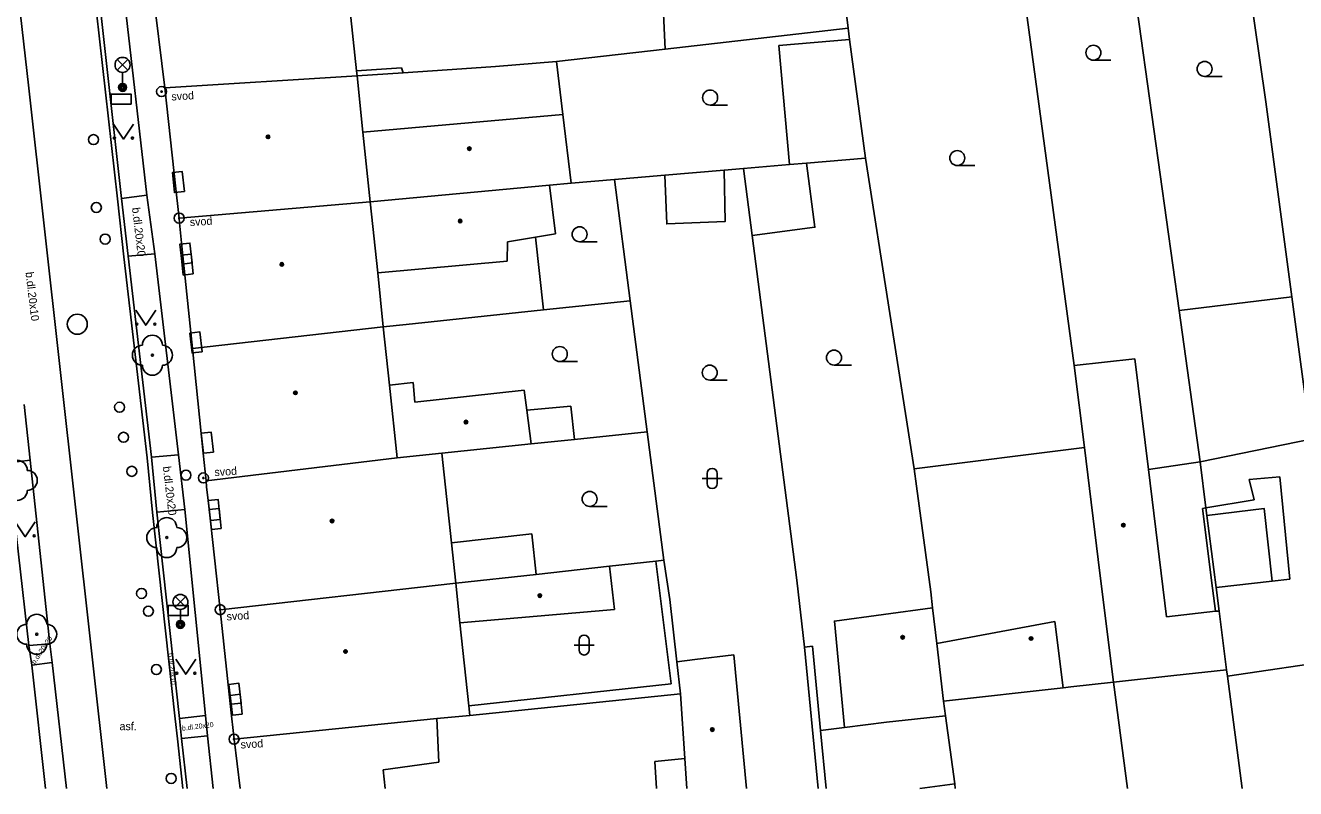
# Model space of a CAD drawing. Extents: x -596229 to -595156, y -1161237 to -1159376.
# Drawn here: x -595778.4 to -595715, y -1161235.4 to -1161197.3 of the extents above; entities that cross this region are included whole.
import ezdxf

# ---------------------------------------------------------------- set-up
doc = ezdxf.new("R2010")
doc.units = 0
for name, color, linetype in [('DOP - kresba z DSPS bez souradnic', 7, 'Continuous'), ('DOP - rozhrani ploch obecne', 7, 'Continuous'), ('Level 22', 7, 'Continuous'), ('Level 24', 7, 'Continuous'), ('Level 25', 7, 'Continuous'), ('Level 27', 7, 'Continuous'), ('Level 28', 7, 'Continuous'), ('Level 31', 7, 'Continuous'), ('Level 33', 7, 'Continuous'), ('Level 36', 7, 'Continuous'), ('Level 39', 7, 'Continuous'), ('TM - budovy zdene_ betonove - VP', 7, 'Continuous'), ('TM - chodniky - VP', 7, 'Continuous'), ('TM - komunikace - VP', 7, 'Continuous'), ('TM - letecke snimky - pomocna linie', 7, 'Continuous'), ('TM - popis povrchu', 7, 'Continuous'), ('TM - poznamka', 7, 'Continuous'), ('TM - rozhrani mezi zpev. plochami mezi sebou - VP', 7, 'Continuous'), ('TM - rozhrani ploch obecne - VP', 7, 'Continuous'), ('TM - vstup do budovy - zdene_ betonove', 7, 'Continuous')]:
    doc.layers.add(name, color=color, linetype=linetype)

msp = doc.modelspace()

# ---------------------------------------------------------------- linework, layer by layer
at = {"layer": 'DOP - kresba z DSPS bez souradnic'}
for points in [[(-595761.88, -1161199.57), (-595759.63, -1161199.42)], [(-595759.55, -1161199.67), (-595759.63, -1161199.42)], [(-595753.37, -1161216.52), (-595751.17, -1161216.32)], [(-595751.17, -1161216.32), (-595750.99, -1161217.98)], [(-595717.27, -1161219.97), (-595715.75, -1161219.84)], [(-595717.02, -1161220.99), (-595717.27, -1161219.97)], [(-595715.75, -1161219.84), (-595715.25, -1161224.96)], [(-595719.6, -1161221.43), (-595719.44, -1161221.39)], [(-595719.1, -1161225.4), (-595719.6, -1161221.43)], [(-595719.44, -1161221.39), (-595717.02, -1161220.99)], [(-595757.14, -1161223.14), (-595753.12, -1161222.69)], [(-595753.12, -1161222.69), (-595752.9, -1161224.72)], [(-595746.16, -1161230.19), (-595746.93, -1161224.05)], [(-595716.13, -1161225.06), (-595718.93, -1161225.38)], [(-595715.25, -1161224.96), (-595716.13, -1161225.06)], [(-595718.95, -1161226.56), (-595719.1, -1161225.4)], [(-595739.5, -1161228.35), (-595739.1, -1161228.3)], [(-595739.1, -1161228.3), (-595738.7, -1161232.52)], [(-595756.27, -1161231.29), (-595746.16, -1161230.19)], [(-595737.49, -1161232.37), (-595735.4, -1161232.1)], [(-595738.7, -1161232.52), (-595737.49, -1161232.37)], [(-595738.413, -1161235.417), (-595738.7, -1161232.52)], [(-595745.47, -1161233.91), (-595746.98, -1161234.07)], [(-595746.98, -1161234.07), (-595746.882, -1161235.417)]]:
    msp.add_lwpolyline(points, dxfattribs=at)
at = {"layer": 'DOP - rozhrani ploch obecne'}
for points in [[(-595716.44, -1161201.11), (-595719.35, -1161180.86)], [(-595724.88, -1161182.08), (-595720.78, -1161211.54)], [(-595730.22, -1161183.2), (-595726.02, -1161214.28)], [(-595737.32, -1161197.44), (-595738.12, -1161190.85)], [(-595746.46, -1161198.48), (-595737.32, -1161197.44)], [(-595737.24, -1161198), (-595737.32, -1161197.44)], [(-595736.44, -1161203.93), (-595737.24, -1161198)], [(-595751.89, -1161199.09), (-595746.46, -1161198.48)], [(-595754.94, -1161199.35), (-595751.89, -1161199.09)], [(-595751.57, -1161201.74), (-595751.89, -1161199.09)], [(-595761.85, -1161199.82), (-595759.55, -1161199.67)], [(-595759.55, -1161199.67), (-595756.61, -1161199.46)], [(-595756.61, -1161199.46), (-595754.94, -1161199.35)], [(-595715.14, -1161210.85), (-595716.44, -1161201.11)], [(-595742.54, -1161204.44), (-595740.24, -1161204.25)], [(-595740.24, -1161204.25), (-595739.39, -1161204.18)], [(-595739.39, -1161204.18), (-595736.44, -1161203.93)], [(-595736.44, -1161203.93), (-595734.02, -1161219.45)], [(-595751.16, -1161205.18), (-595748.99, -1161205)], [(-595748.99, -1161205), (-595746.48, -1161204.78)], [(-595748.21, -1161211.05), (-595748.99, -1161205)], [(-595746.48, -1161204.78), (-595743.5, -1161204.52)], [(-595743.5, -1161204.52), (-595742.54, -1161204.44)], [(-595742.54, -1161204.44), (-595742.11, -1161207.79)], [(-595752.93, -1161207.87), (-595752.53, -1161211.51)], [(-595742.11, -1161207.79), (-595739.88, -1161225)], [(-595752.53, -1161211.51), (-595748.21, -1161211.05)], [(-595747.36, -1161217.6), (-595748.21, -1161211.05)], [(-595714.19, -1161217.96), (-595715.14, -1161210.85)], [(-595759.4, -1161212.23), (-595752.53, -1161211.51)], [(-595720.78, -1161211.54), (-595719.73, -1161219.1)], [(-595760.54, -1161212.36), (-595759.4, -1161212.23)], [(-595747.36, -1161217.6), (-595750.99, -1161217.98)], [(-595746.53, -1161224.01), (-595747.36, -1161217.6)], [(-595750.99, -1161217.98), (-595753.16, -1161218.2)], [(-595719.73, -1161219.1), (-595714.19, -1161217.96)], [(-595734.02, -1161219.45), (-595733.89, -1161220.31)], [(-595722.3, -1161219.48), (-595719.73, -1161219.1)], [(-595719.44, -1161221.39), (-595719.73, -1161219.1)], [(-595719.39, -1161221.77), (-595719.44, -1161221.39)], [(-595718.93, -1161225.38), (-595719.39, -1161221.77)], [(-595749.23, -1161224.31), (-595746.93, -1161224.05)], [(-595746.93, -1161224.05), (-595746.53, -1161224.01)], [(-595746.53, -1161224.01), (-595746.23, -1161225.98)], [(-595739.88, -1161225), (-595739.5, -1161228.35)], [(-595746.23, -1161225.98), (-595745.87, -1161229.08)], [(-595718.78, -1161226.55), (-595718.93, -1161225.38)], [(-595739.5, -1161228.35), (-595738.817, -1161235.417)], [(-595745.69, -1161230.68), (-595756.22, -1161231.76)]]:
    msp.add_lwpolyline(points, dxfattribs=at)
at = {"layer": 'Level 22'}
for centre in [(-595772.08, -1161213.77), (-595771.36, -1161222.88), (-595777.86, -1161227.71)]:
    msp.add_circle(centre, 0.05, dxfattribs=at)
for centre, start, end in [((-595772.58, -1161213.77), 90, 270), ((-595772.08, -1161213.27), 0, 180), ((-595771.58, -1161213.77), 270, 90), ((-595772.08, -1161214.27), 180, 0), ((-595778.83, -1161219.52), 0, 180), ((-595778.33, -1161220.02), 270, 90), ((-595778.83, -1161220.52), 180, 0), ((-595771.36, -1161222.38), 0, 180), ((-595771.86, -1161222.88), 90, 270), ((-595770.86, -1161222.88), 270, 90), ((-595771.36, -1161223.38), 180, 0), ((-595778.36, -1161227.71), 90, 270), ((-595777.86, -1161227.21), 0, 180), ((-595777.36, -1161227.71), 270, 90), ((-595777.86, -1161228.21), 180, 0)]:
    msp.add_arc(centre, 0.5, start, end, dxfattribs=at)
at = {"layer": 'Level 24'}
for points in [[(-595774.147, -1161201.228), (-595773.147, -1161201.228), (-595773.147, -1161200.728), (-595774.147, -1161200.728)], [(-595770.48, -1161205.591), (-595770.583, -1161204.597), (-595771.08, -1161204.649), (-595770.977, -1161205.643)], [(-595770.096, -1161209.159), (-595770.207, -1161208.165), (-595770.704, -1161208.221), (-595770.593, -1161209.215)], [(-595770.036, -1161209.709), (-595770.147, -1161208.715), (-595770.644, -1161208.771), (-595770.533, -1161209.765)], [(-595769.596, -1161213.599), (-595769.707, -1161212.605), (-595770.204, -1161212.661), (-595770.093, -1161213.655)], [(-595769.025, -1161218.609), (-595769.138, -1161217.615), (-595769.635, -1161217.671), (-595769.522, -1161218.665)], [(-595768.685, -1161221.969), (-595768.798, -1161220.975), (-595769.295, -1161221.031), (-595769.182, -1161222.025)], [(-595768.635, -1161222.419), (-595768.748, -1161221.425), (-595769.245, -1161221.481), (-595769.132, -1161222.475)], [(-595771.287, -1161226.768), (-595770.287, -1161226.768), (-595770.287, -1161226.268), (-595771.287, -1161226.268)], [(-595767.645, -1161231.149), (-595767.758, -1161230.155), (-595768.255, -1161230.211), (-595768.142, -1161231.205)], [(-595767.585, -1161231.699), (-595767.698, -1161230.705), (-595768.195, -1161230.761), (-595768.082, -1161231.755)]]:
    msp.add_lwpolyline(points, close=True, dxfattribs=at)
at = {"layer": 'Level 25'}
for centre, radius in [((-595771.62, -1161200.6), 0.25), ((-595771.62, -1161200.6), 0.0303), ((-595770.74, -1161206.92), 0.25), ((-595770.74, -1161206.92), 0.0303), ((-595769.53, -1161219.9), 0.25), ((-595769.53, -1161219.9), 0.0303), ((-595768.69, -1161226.48), 0.25), ((-595768.69, -1161226.48), 0.0303), ((-595768, -1161232.95), 0.25), ((-595768, -1161232.95), 0.0303)]:
    msp.add_circle(centre, radius, dxfattribs=at)
at = {"layer": 'Level 27'}
msp.add_circle((-595775.83, -1161212.22), 0.5, dxfattribs=at)
at = {"layer": 'Level 28'}
for centre in [(-595775.02, -1161203), (-595774.88, -1161206.39), (-595774.44, -1161207.97), (-595773.72, -1161216.37), (-595773.52, -1161217.87), (-595773.11, -1161219.57), (-595772.62, -1161225.67), (-595772.28, -1161226.56), (-595771.88, -1161229.47), (-595771.14, -1161234.91)]:
    msp.add_circle(centre, 0.25, dxfattribs=at)
at = {"layer": 'Level 31'}
msp.add_circle((-595770.4, -1161219.76), 0.25, dxfattribs=at)
at = {"layer": 'Level 33'}
for p, q in [((-595773.835, -1161199.53), (-595773.305, -1161199)), ((-595773.835, -1161199), (-595773.305, -1161199.53)), ((-595773.57, -1161199.64), (-595773.57, -1161200.39)), ((-595770.945, -1161226.36), (-595770.415, -1161225.83)), ((-595770.945, -1161225.83), (-595770.415, -1161226.36)), ((-595770.68, -1161226.47), (-595770.68, -1161227.22))]:
    msp.add_line(p, q, dxfattribs=at)
for centre, radius in [((-595773.57, -1161199.265), 0.375), ((-595773.57, -1161200.39), 0.2), ((-595773.57, -1161200.39), 0.145), ((-595773.57, -1161200.39), 0.0876), ((-595770.68, -1161226.095), 0.375), ((-595770.68, -1161227.22), 0.2), ((-595770.68, -1161227.22), 0.145), ((-595770.68, -1161227.22), 0.0876)]:
    msp.add_circle(centre, radius, dxfattribs=at)
at = {"layer": 'Level 36'}
for p, q in [((-595725.06, -1161199.035), (-595724.185, -1161199.035)), ((-595719.5, -1161199.845), (-595718.625, -1161199.845)), ((-595744.21, -1161201.275), (-595743.335, -1161201.275)), ((-595731.86, -1161204.295), (-595730.985, -1161204.295)), ((-595750.73, -1161208.105), (-595749.855, -1161208.105)), ((-595751.72, -1161214.085), (-595750.845, -1161214.085)), ((-595738.02, -1161214.265), (-595737.145, -1161214.265)), ((-595744.23, -1161215.015), (-595743.355, -1161215.015)), ((-595744.606, -1161219.926), (-595743.606, -1161219.926)), ((-595744.356, -1161219.676), (-595744.356, -1161220.176)), ((-595743.856, -1161219.676), (-595743.856, -1161220.176)), ((-595750.23, -1161221.325), (-595749.355, -1161221.325)), ((-595751.006, -1161228.246), (-595750.006, -1161228.246)), ((-595750.756, -1161227.996), (-595750.756, -1161228.496)), ((-595750.256, -1161227.996), (-595750.256, -1161228.496))]:
    msp.add_line(p, q, dxfattribs=at)
for points in [[(-595774.03, -1161202.22), (-595773.53, -1161202.97), (-595773.03, -1161202.22)], [(-595772.91, -1161211.52), (-595772.41, -1161212.27), (-595771.91, -1161211.52)], [(-595778.93, -1161222.09), (-595778.43, -1161222.84), (-595777.93, -1161222.09)], [(-595770.91, -1161228.96), (-595770.41, -1161229.71), (-595769.91, -1161228.96)]]:
    msp.add_lwpolyline(points, dxfattribs=at)
for centre, radius in [((-595725.06, -1161198.66), 0.375), ((-595719.5, -1161199.47), 0.375), ((-595744.21, -1161200.9), 0.375), ((-595773.98, -1161202.92), 0.05), ((-595773.081, -1161202.92), 0.05), ((-595731.86, -1161203.92), 0.375), ((-595750.73, -1161207.73), 0.375), ((-595772.86, -1161212.22), 0.05), ((-595771.961, -1161212.22), 0.05), ((-595751.72, -1161213.71), 0.375), ((-595738.02, -1161213.89), 0.375), ((-595744.23, -1161214.64), 0.375), ((-595750.23, -1161220.95), 0.375), ((-595777.981, -1161222.79), 0.05), ((-595770.86, -1161229.66), 0.05), ((-595769.961, -1161229.66), 0.05)]:
    msp.add_circle(centre, radius, dxfattribs=at)
for centre, start, end in [((-595744.106, -1161219.676), 0, 180), ((-595744.106, -1161220.176), 180, 0), ((-595750.506, -1161227.996), 0, 180), ((-595750.506, -1161228.496), 180, 0)]:
    msp.add_arc(centre, 0.25, start, end, dxfattribs=at)
at = {"layer": 'Level 39'}
for centre, radius in [((-595766.3, -1161202.86), 0.09), ((-595766.3, -1161202.86), 0.0398), ((-595756.24, -1161203.45), 0.09), ((-595756.24, -1161203.45), 0.0398), ((-595756.7, -1161207.07), 0.09), ((-595756.7, -1161207.07), 0.0398), ((-595765.61, -1161209.23), 0.09), ((-595765.61, -1161209.23), 0.0398), ((-595764.93, -1161215.65), 0.09), ((-595764.93, -1161215.65), 0.0398), ((-595756.41, -1161217.11), 0.09), ((-595756.41, -1161217.11), 0.0398), ((-595763.1, -1161222.05), 0.09), ((-595763.1, -1161222.05), 0.0398), ((-595723.56, -1161222.26), 0.09), ((-595723.56, -1161222.26), 0.0398), ((-595752.72, -1161225.78), 0.09), ((-595752.72, -1161225.78), 0.0398), ((-595734.59, -1161227.86), 0.09), ((-595734.59, -1161227.86), 0.0398), ((-595728.17, -1161227.92), 0.09), ((-595728.17, -1161227.92), 0.0398), ((-595762.43, -1161228.57), 0.09), ((-595762.43, -1161228.57), 0.0398), ((-595744.1, -1161232.47), 0.09), ((-595744.1, -1161232.47), 0.0398)]:
    msp.add_circle(centre, radius, dxfattribs=at)
at = {"layer": 'TM - budovy zdene_ betonove - VP'}
for points in [[(-595771.45, -1161200.42), (-595772.08, -1161195.4)], [(-595762.24, -1161196.11), (-595761.88, -1161199.57)], [(-595761.85, -1161199.82), (-595771.45, -1161200.42)], [(-595761.88, -1161199.57), (-595761.85, -1161199.82)], [(-595761.85, -1161199.82), (-595761.56, -1161202.62)], [(-595770.9, -1161205.45), (-595771.45, -1161200.42)], [(-595751.57, -1161201.74), (-595761.56, -1161202.62)], [(-595751.16, -1161205.18), (-595751.57, -1161201.74)], [(-595761.56, -1161202.62), (-595761.19, -1161206.11)], [(-595752.23, -1161205.27), (-595761.19, -1161206.11)], [(-595752.23, -1161205.27), (-595751.16, -1161205.18)], [(-595751.94, -1161207.7), (-595752.23, -1161205.27)], [(-595761.19, -1161206.11), (-595770.74, -1161206.92)], [(-595761.19, -1161206.11), (-595760.82, -1161209.65)], [(-595770.74, -1161206.92), (-595770.77, -1161206.64)], [(-595770.72, -1161207.15), (-595770.74, -1161206.92)], [(-595754.35, -1161209.07), (-595754.34, -1161208.1)], [(-595754.34, -1161208.1), (-595752.93, -1161207.87)], [(-595752.93, -1161207.87), (-595751.94, -1161207.7)], [(-595770.08, -1161213.44), (-595770.6, -1161208.32)], [(-595760.82, -1161209.65), (-595754.35, -1161209.07)], [(-595760.54, -1161212.36), (-595760.82, -1161209.65)], [(-595770.08, -1161213.44), (-595760.54, -1161212.36)], [(-595760.54, -1161212.36), (-595760.23, -1161215.26)], [(-595769.54, -1161218.67), (-595770.08, -1161213.44)], [(-595726.02, -1161214.28), (-595722.98, -1161213.95)], [(-595725.51, -1161218.38), (-595726.02, -1161214.28)], [(-595722.98, -1161213.95), (-595722.3, -1161219.48)], [(-595759.05, -1161215.14), (-595760.23, -1161215.26)], [(-595758.96, -1161216.12), (-595759.05, -1161215.14)], [(-595760.23, -1161215.26), (-595759.85, -1161218.9)], [(-595753.5, -1161215.52), (-595758.96, -1161216.12)], [(-595753.37, -1161216.52), (-595753.5, -1161215.52)], [(-595753.16, -1161218.2), (-595753.37, -1161216.52)], [(-595757.61, -1161218.67), (-595753.16, -1161218.2)], [(-595759.85, -1161218.9), (-595769.4, -1161220.04)], [(-595757.61, -1161218.67), (-595759.85, -1161218.9)], [(-595757.61, -1161218.67), (-595757.14, -1161223.14)], [(-595724.73, -1161224.65), (-595725.51, -1161218.38)], [(-595769.4, -1161220.04), (-595769.45, -1161219.6)], [(-595722.3, -1161219.48), (-595721.4, -1161226.83)], [(-595769.37, -1161220.35), (-595769.4, -1161220.04)], [(-595768.69, -1161226.48), (-595769.26, -1161221.3)], [(-595757.14, -1161223.14), (-595756.92, -1161225.16)], [(-595752.9, -1161224.72), (-595749.23, -1161224.31)], [(-595748.99, -1161226.47), (-595749.23, -1161224.31)], [(-595724.05, -1161230.1), (-595724.73, -1161224.65)], [(-595768.69, -1161226.48), (-595756.92, -1161225.16)], [(-595756.92, -1161225.16), (-595752.9, -1161224.72)], [(-595756.92, -1161225.16), (-595756.71, -1161227.13)], [(-595768.14, -1161231.64), (-595768.69, -1161226.48)], [(-595756.71, -1161227.13), (-595748.99, -1161226.47)], [(-595733.09, -1161226.39), (-595732.88, -1161228.17)], [(-595721.4, -1161226.83), (-595718.95, -1161226.56)], [(-595718.95, -1161226.56), (-595718.78, -1161226.55)], [(-595718.78, -1161226.55), (-595718.4, -1161229.48)], [(-595756.71, -1161227.13), (-595756.27, -1161231.29)], [(-595732.88, -1161228.17), (-595732.55, -1161231.05)], [(-595745.87, -1161229.08), (-595744.97, -1161228.97)], [(-595745.69, -1161230.68), (-595745.87, -1161229.08)], [(-595744.97, -1161228.97), (-595743.02, -1161228.74)], [(-595743.02, -1161228.74), (-595742.399, -1161235.417)], [(-595718.35, -1161229.8), (-595712.71, -1161228.97)], [(-595724.05, -1161230.1), (-595721.04, -1161229.77)], [(-595721.04, -1161229.77), (-595718.4, -1161229.48)], [(-595718.35, -1161229.8), (-595718.4, -1161229.48)], [(-595732.55, -1161231.05), (-595726.57, -1161230.38)], [(-595726.57, -1161230.38), (-595726.18, -1161230.34)], [(-595726.18, -1161230.34), (-595724.05, -1161230.1)], [(-595723.35, -1161235.417), (-595724.05, -1161230.1)], [(-595717.62, -1161235.417), (-595718.35, -1161229.8)], [(-595745.47, -1161233.91), (-595745.69, -1161230.68)], [(-595732.45, -1161231.79), (-595732.55, -1161231.05)], [(-595756.27, -1161231.29), (-595756.22, -1161231.76)], [(-595757.87, -1161231.92), (-595768, -1161232.95)], [(-595756.22, -1161231.76), (-595757.87, -1161231.92)], [(-595757.87, -1161231.92), (-595757.76, -1161234.09)], [(-595731.99, -1161235.18), (-595732.45, -1161231.79)], [(-595768, -1161232.95), (-595768.03, -1161232.66)], [(-595767.7, -1161235.417), (-595768, -1161232.95)], [(-595757.76, -1161234.09), (-595760.55, -1161234.48)], [(-595745.381, -1161235.417), (-595745.47, -1161233.91)], [(-595760.55, -1161234.48), (-595760.445, -1161235.417)], [(-595733.727, -1161235.417), (-595731.99, -1161235.18)], [(-595731.96, -1161235.417), (-595731.99, -1161235.18)]]:
    msp.add_lwpolyline(points, dxfattribs=at)
at = {"layer": 'TM - chodniky - VP'}
for points in [[(-595772.36, -1161205.77), (-595773.51, -1161195.74)], [(-595773.62, -1161205.94), (-595772.36, -1161205.77)], [(-595771.96, -1161208.7), (-595773.29, -1161208.83)], [(-595771.96, -1161208.7), (-595770.77, -1161218.75)], [(-595772.13, -1161218.87), (-595770.77, -1161218.75)], [(-595778.19, -1161219.02), (-595779.28, -1161219.14)], [(-595778.25, -1161228.27), (-595779.28, -1161219.14)], [(-595770.46, -1161221.48), (-595771.86, -1161221.61)], [(-595770.46, -1161221.48), (-595769.42, -1161231.77)], [(-595778.25, -1161228.27), (-595777.2, -1161228.18)], [(-595777.09, -1161229.12), (-595778.11, -1161229.26)], [(-595778.11, -1161229.26), (-595777.422, -1161235.417)], [(-595770.73, -1161231.91), (-595769.42, -1161231.77)], [(-595769.33, -1161232.78), (-595770.62, -1161232.92)], [(-595769.044, -1161235.417), (-595769.33, -1161232.78)]]:
    msp.add_lwpolyline(points, dxfattribs=at)
at = {"layer": 'TM - komunikace - VP'}
for points in [[(-595773.62, -1161205.94), (-595774.74, -1161195.88)], [(-595773.29, -1161208.83), (-595773.62, -1161205.94)], [(-595772.13, -1161218.87), (-595773.29, -1161208.83)], [(-595778.48, -1161216.23), (-595778.19, -1161219.02)], [(-595771.86, -1161221.61), (-595772.13, -1161218.87)], [(-595778.19, -1161219.02), (-595777.2, -1161228.18)], [(-595770.73, -1161231.91), (-595771.86, -1161221.61)], [(-595777.2, -1161228.18), (-595777.09, -1161229.12)], [(-595777.09, -1161229.12), (-595776.377, -1161235.417)], [(-595770.62, -1161232.92), (-595770.73, -1161231.91)], [(-595770.348, -1161235.417), (-595770.62, -1161232.92)]]:
    msp.add_lwpolyline(points, dxfattribs=at)
at = {"layer": 'TM - letecke snimky - pomocna linie'}
for points in [[(-595746.78, -1161191.77), (-595746.46, -1161198.48)], [(-595737.24, -1161198), (-595740.77, -1161198.3), (-595740.24, -1161204.25)], [(-595742.11, -1161207.79), (-595738.97, -1161207.38), (-595739.39, -1161204.18)], [(-595746.48, -1161204.78), (-595746.38, -1161207.21), (-595743.45, -1161207.09), (-595743.5, -1161204.52)], [(-595715.14, -1161210.85), (-595720.78, -1161211.54)], [(-595734.02, -1161219.45), (-595725.51, -1161218.38)], [(-595719.39, -1161221.77), (-595716.53, -1161221.42), (-595716.13, -1161225.06)], [(-595733.09, -1161226.39), (-595738, -1161227.05), (-595737.49, -1161232.37)], [(-595732.88, -1161228.17), (-595726.98, -1161227.07)], [(-595726.98, -1161227.07), (-595726.57, -1161230.38)], [(-595735.4, -1161232.1), (-595732.45, -1161231.79)]]:
    msp.add_lwpolyline(points, dxfattribs=at)
at = {"layer": 'TM - rozhrani mezi zpev. plochami mezi sebou - VP'}
for points in [[(-595773.83, -1161205.96), (-595775.02, -1161195.29)], [(-595773.5, -1161208.85), (-595773.83, -1161205.96)], [(-595771.96, -1161208.7), (-595772.36, -1161205.77)], [(-595772.34, -1161218.89), (-595773.5, -1161208.85)], [(-595772.07, -1161221.63), (-595772.34, -1161218.89)], [(-595770.77, -1161218.75), (-595770.46, -1161221.48)], [(-595770.94, -1161231.93), (-595772.07, -1161221.63)], [(-595778.11, -1161229.26), (-595778.25, -1161228.27)], [(-595770.82, -1161232.94), (-595770.94, -1161231.93)], [(-595769.42, -1161231.77), (-595769.33, -1161232.78)], [(-595770.55, -1161235.417), (-595770.82, -1161232.94)]]:
    msp.add_lwpolyline(points, dxfattribs=at)
at = {"layer": 'TM - rozhrani ploch obecne - VP'}
for points in [[(-595779.97, -1161185.46), (-595778.26, -1161200.43)], [(-595778.26, -1161200.43), (-595774.347, -1161235.417)], [(-595733.09, -1161226.39), (-595733.18, -1161225.59), (-595733.89, -1161220.31)]]:
    msp.add_lwpolyline(points, dxfattribs=at)
at = {"layer": 'TM - vstup do budovy - zdene_ betonove'}
for points in [[(-595770.9, -1161205.45), (-595770.77, -1161206.64)], [(-595770.72, -1161207.15), (-595770.6, -1161208.32)], [(-595769.54, -1161218.67), (-595769.45, -1161219.6)], [(-595769.37, -1161220.35), (-595769.26, -1161221.3)], [(-595768.14, -1161231.64), (-595768.03, -1161232.66)]]:
    msp.add_lwpolyline(points, dxfattribs=at)

# ---------------------------------------------------------------- texts
at = {"layer": 'TM - popis povrchu'}
for s, height, rotation, p in [('b.dl.20x20', 0.4, 276.84845, (-595773.1, -1161206.41)), ('b.dl.20x10', 0.4, 276.84845, (-595778.42, -1161209.63)), ('b.dl.20x20', 0.4, 276.84845, (-595771.56, -1161219.34)), ('b.dl.20x20', 0.25, 56, (-595777.95, -1161229.23)), ('b.dl.20x10', 0.25, 276.41107, (-595771.29, -1161228.66)), ('b.dl.20x20', 0.25, 7, (-595770.59, -1161232.53))]:
    msp.add_text(s, height=height, rotation=rotation, dxfattribs=at).set_placement(p)
msp.add_text('asf.', height=0.4, dxfattribs=at).set_placement((-595773.72, -1161232.5))
at = {"layer": 'TM - poznamka'}
for p in [(-595771.12, -1161201.05), (-595770.2, -1161207.32), (-595768.97, -1161219.81), (-595768.36, -1161227.02), (-595767.66, -1161233.42)]:
    msp.add_text('svod', height=0.4, rotation=3.45146, dxfattribs=at).set_placement(p)

doc.saveas('drawing.dxf')
